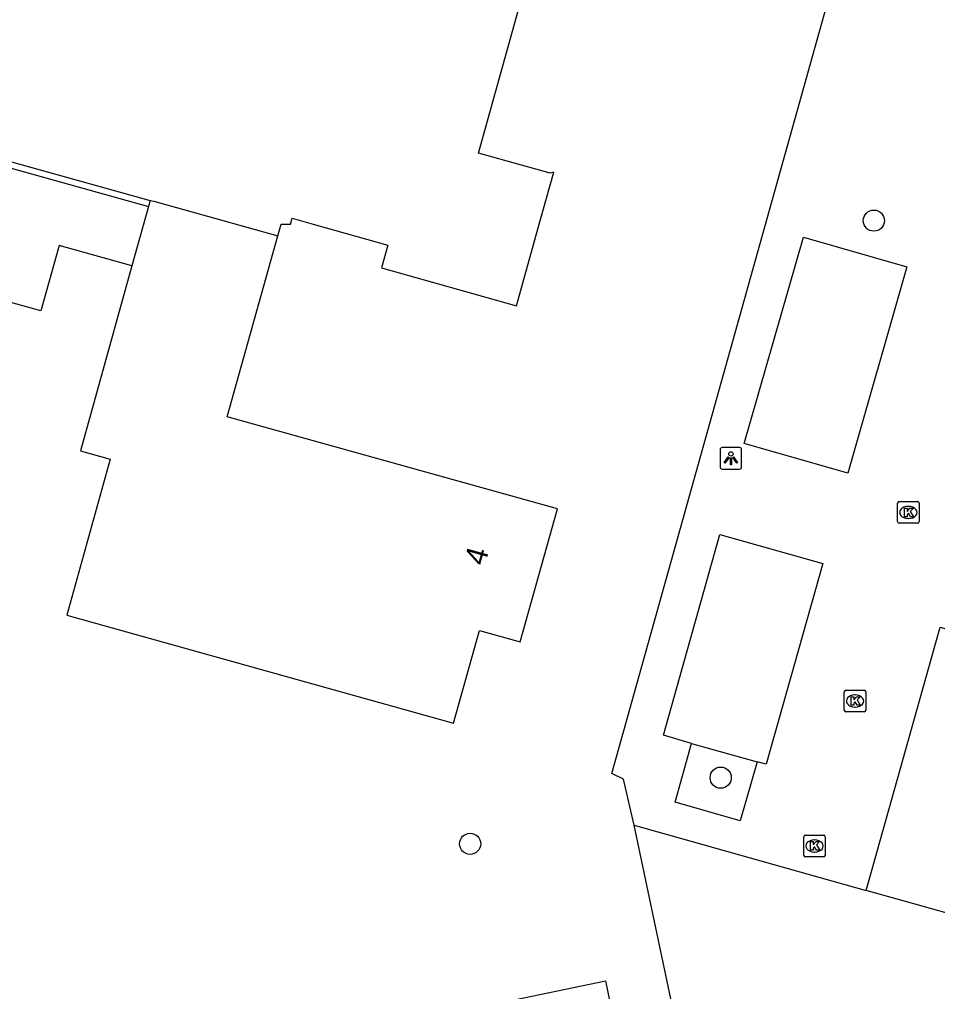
# Model space of a CAD drawing. Extents: x 158087 to 159494, y 382905 to 383981.
# Drawn here: x 158655.91 to 158698.4, y 383214.47 to 383259.48 of the extents above; entities that cross this region are included whole.
import ezdxf

# ---------------------------------------------------------------- set-up
doc = ezdxf.new("R2010")
doc.units = 0
for name, color, linetype in [('IMGEO_Boom', 7, 'Continuous'), ('IMGEO_Kolk', 7, 'Continuous'), ('IMGEO_Lichtpunt', 7, 'Continuous'), ('IMGEO_Pand', 7, 'Continuous'), ('IMGEO_Pand_nummerreeks', 7, 'Continuous'), ('IMGEO_Parkeervlak_open', 7, 'Continuous'), ('IMGEO_Rijbaan_lokaal_open', 7, 'Continuous'), ('IMGEO_Voetpad_open', 7, 'Continuous')]:
    doc.layers.add(name, color=color, linetype=linetype)

msp = doc.modelspace()

# ---------------------------------------------------------------- linework, layer by layer
at = {"layer": 'IMGEO_Boom'}
for centre in [(158695.456, 383250.166), (158688.368, 383224.377), (158676.771, 383221.316)]:
    msp.add_circle(centre, 0.489, dxfattribs=at)
at = {"layer": 'IMGEO_Kolk'}
for p, q in [((158696.551, 383236.229), (158696.551, 383237.081)), ((158696.626, 383237.155), (158697.478, 383237.155)), ((158697.039, 383236.935), (158697.064, 383236.935)), ((158697.552, 383237.081), (158697.552, 383236.229)), ((158697.062, 383236.375), (158697.037, 383236.375)), ((158697.478, 383236.155), (158696.626, 383236.155)), ((158694.084, 383227.5), (158694.084, 383228.352)), ((158694.159, 383228.426), (158695.011, 383228.426)), ((158694.572, 383228.206), (158694.597, 383228.206)), ((158695.085, 383228.352), (158695.085, 383227.5)), ((158695.011, 383227.426), (158694.159, 383227.426)), ((158694.595, 383227.646), (158694.57, 383227.646)), ((158692.208, 383220.788), (158692.208, 383221.64)), ((158692.283, 383221.714), (158693.135, 383221.714)), ((158692.696, 383221.494), (158692.721, 383221.494)), ((158693.209, 383221.64), (158693.209, 383220.788)), ((158693.135, 383220.714), (158692.283, 383220.714)), ((158692.719, 383220.934), (158692.694, 383220.934))]:
    msp.add_line(p, q, dxfattribs=at)
for points in [[(158696.551, 383236.229), (158696.551, 383237.081)], [(158696.626, 383237.155), (158697.478, 383237.155)], [(158696.872, 383236.855), (158696.995, 383236.855), (158696.995, 383236.704), (158697.125, 383236.855), (158697.289, 383236.855), (158697.143, 383236.704), (158697.296, 383236.455), (158697.144, 383236.455), (158697.059, 383236.619), (158696.995, 383236.552), (158696.995, 383236.455), (158696.872, 383236.455), (158696.872, 383236.855)], [(158697.552, 383237.081), (158697.552, 383236.229)], [(158697.478, 383236.155), (158696.626, 383236.155)], [(158694.084, 383227.5), (158694.084, 383228.352)], [(158694.159, 383228.426), (158695.011, 383228.426)], [(158695.085, 383228.352), (158695.085, 383227.5)], [(158694.405, 383228.126), (158694.528, 383228.126), (158694.528, 383227.975), (158694.658, 383228.126), (158694.822, 383228.126), (158694.676, 383227.975), (158694.829, 383227.726), (158694.677, 383227.726), (158694.592, 383227.89), (158694.528, 383227.823), (158694.528, 383227.726), (158694.405, 383227.726), (158694.405, 383228.126)], [(158695.011, 383227.426), (158694.159, 383227.426)], [(158692.208, 383220.788), (158692.208, 383221.64)], [(158692.283, 383221.714), (158693.135, 383221.714)], [(158693.209, 383221.64), (158693.209, 383220.788)], [(158692.529, 383221.414), (158692.652, 383221.414), (158692.652, 383221.263), (158692.782, 383221.414), (158692.946, 383221.414), (158692.8, 383221.263), (158692.953, 383221.014), (158692.801, 383221.014), (158692.716, 383221.178), (158692.652, 383221.111), (158692.652, 383221.014), (158692.529, 383221.014), (158692.529, 383221.414)], [(158693.135, 383220.714), (158692.283, 383220.714)]]:
    msp.add_lwpolyline(points, dxfattribs=at)
for centre, start, end in [((158696.628, 383237.079), 91.552, 178.448), ((158696.628, 383237.079), 91.552, 178.448), ((158697.476, 383237.079), 1.552, 88.448), ((158697.476, 383237.079), 1.552, 88.448), ((158696.628, 383236.231), 181.552, 268.448), ((158696.628, 383236.231), 181.552, 268.448), ((158697.476, 383236.231), 271.552, 358.448), ((158697.476, 383236.231), 271.552, 358.448), ((158694.161, 383228.35), 91.552, 178.448), ((158694.161, 383228.35), 91.552, 178.448), ((158695.009, 383228.35), 1.552, 88.448), ((158695.009, 383228.35), 1.552, 88.448), ((158694.161, 383227.502), 181.552, 268.448), ((158694.161, 383227.502), 181.552, 268.448), ((158695.009, 383227.502), 271.552, 358.448), ((158695.009, 383227.502), 271.552, 358.448), ((158692.285, 383221.638), 91.552, 178.448), ((158692.285, 383221.638), 91.552, 178.448), ((158693.133, 383221.638), 1.552, 88.448), ((158693.133, 383221.638), 1.552, 88.448), ((158692.285, 383220.79), 181.552, 268.448), ((158692.285, 383220.79), 181.552, 268.448), ((158693.133, 383220.79), 271.552, 358.448), ((158693.133, 383220.79), 271.552, 358.448)]:
    msp.add_arc(centre, 0.0765, start, end, dxfattribs=at)
for centre, major_axis, ratio, start_param, end_param in [((158697.038, 383236.655), (-0.387, 0.002), 0.722429, 4.712389, 7.853982), ((158697.063, 383236.655), (-0.39, 0.002), 0.717154, 1.570796, 4.712389), ((158694.571, 383227.926), (-0.387, 0.002), 0.722429, 4.712389, 7.853982), ((158694.596, 383227.926), (-0.39, 0.002), 0.717154, 1.570796, 4.712389), ((158692.695, 383221.214), (-0.387, 0.002), 0.722429, 4.712389, 7.853982), ((158692.72, 383221.214), (-0.39, 0.002), 0.717154, 1.570796, 4.712389)]:
    msp.add_ellipse(centre, major_axis=major_axis, ratio=ratio, start_param=start_param, end_param=end_param, dxfattribs=at)
at = {"layer": 'IMGEO_Lichtpunt'}
for p, q in [((158688.339, 383239.566), (158688.339, 383238.759)), ((158688.339, 383239.566), (158688.339, 383238.759)), ((158689.241, 383239.661), (158688.433, 383239.661)), ((158689.241, 383239.661), (158688.433, 383239.661)), ((158689.335, 383238.759), (158689.335, 383239.566)), ((158689.335, 383238.759), (158689.335, 383239.566)), ((158688.433, 383238.665), (158689.241, 383238.665)), ((158688.433, 383238.665), (158689.241, 383238.665))]:
    msp.add_line(p, q, dxfattribs=at)
for points in [[(158688.713, 383239.23), (158688.752, 383239.202), (158688.564, 383238.94), (158688.526, 383238.967), (158688.713, 383239.23)], [(158688.815, 383239.182), (158688.862, 383239.182), (158688.862, 383238.86), (158688.815, 383238.86), (158688.815, 383239.182)], [(158688.925, 383239.202), (158688.963, 383239.229), (158689.15, 383238.967), (158689.111, 383238.939), (158688.925, 383239.202)]]:
    msp.add_lwpolyline(points, dxfattribs=at)
msp.add_circle((158688.838, 383239.364), 0.0994, dxfattribs=at)
for centre, start, end in [((158688.433, 383239.566), 90, 180), ((158688.433, 383239.566), 90, 180), ((158689.241, 383239.566), 0, 90), ((158689.241, 383239.566), 0, 90), ((158688.433, 383238.759), 180, 270), ((158688.433, 383238.759), 180, 270), ((158689.241, 383238.759), 270, 0), ((158689.241, 383238.759), 270, 360)]:
    msp.add_arc(centre, 0.0946, start, end, dxfattribs=at)
at = {"layer": 'IMGEO_Pand'}
for points in [[(158667.873, 383249.467), (158668.022, 383250), (158668.452, 383250), (158668.535, 383250.276), (158669.514, 383250), (158672.967, 383249.026), (158672.673, 383247.978), (158678.918, 383246.223), (158679.969, 383250), (158680.638, 383252.407), (158680.474, 383252.365), (158677.157, 383253.287), (158680.902, 383266.761), (158684.231, 383265.832), (158684.363, 383266.307), (158684.562, 383266.252), (158686.301, 383272.487)], [(158629.452, 383261.796), (158627.854, 383256.069), (158632.596, 383254.746), (158633.933, 383254.373), (158642.695, 383251.929), (158643.863, 383256.117), (158647.027, 383255.244), (158647.508, 383255.111), (158650.435, 383254.304), (158661.963, 383251.104)], [(158661.122, 383248.079), (158657.75, 383249.017), (158656.906, 383245.983), (158645.345, 383249.201), (158646.953, 383254.981), (158661.886, 383250.824)], [(158661.886, 383250.824), (158661.122, 383248.079)], [(158661.963, 383251.104), (158661.886, 383250.824)], [(158661.963, 383251.104), (158662.126, 383251.059), (158667.873, 383249.467)], [(158661.122, 383248.079), (158659.636, 383242.732), (158658.736, 383239.505), (158660.12, 383239.119), (158658.104, 383231.893), (158676.005, 383226.898), (158677.202, 383231.187), (158679.09, 383230.66), (158680.809, 383236.824), (158665.524, 383241.089), (158667.873, 383249.467)], [(158678.139, 383213.959), (158683.035, 383214.967), (158684.485, 383207.921), (158679.589, 383206.914), (158675.678, 383206.114), (158674.228, 383213.153), (158678.139, 383213.959)]]:
    msp.add_lwpolyline(points, dxfattribs=at)
at = {"layer": 'IMGEO_Parkeervlak_open'}
msp.add_lwpolyline([(158687.014, 383225.954), (158690.054, 383225.104)], dxfattribs=at)
at = {"layer": 'IMGEO_Rijbaan_lokaal_open'}
for points in [[(158686.648, 383211.354), (158684.36, 383222.181)], [(158684.36, 383222.181), (158695.095, 383219.157)], [(158699.902, 383217.811), (158695.095, 383219.157)]]:
    msp.add_lwpolyline(points, dxfattribs=at)
at = {"layer": 'IMGEO_Voetpad_open'}
for points in [[(158684.36, 383222.181), (158683.873, 383224.31), (158683.323, 383224.573), (158695.899, 383269.524)], [(158696.983, 383248.029), (158694.244, 383238.481), (158689.458, 383239.854), (158692.197, 383249.402), (158696.983, 383248.029)], [(158687.014, 383225.954), (158685.724, 383226.342), (158688.325, 383235.634), (158693.099, 383234.289), (158690.476, 383224.995), (158690.054, 383225.104)], [(158695.095, 383219.157), (158698.531, 383231.338), (158703.312, 383230.003), (158699.902, 383217.811)], [(158690.054, 383225.104), (158689.272, 383222.384), (158686.266, 383223.235), (158687.014, 383225.954)]]:
    msp.add_lwpolyline(points, dxfattribs=at)

# ---------------------------------------------------------------- texts
at = {"layer": 'IMGEO_Pand_nummerreeks'}
msp.add_text('4', height=1, rotation=74.4158, dxfattribs=at).set_placement((158677.448, 383234.154))

doc.saveas('drawing.dxf')
